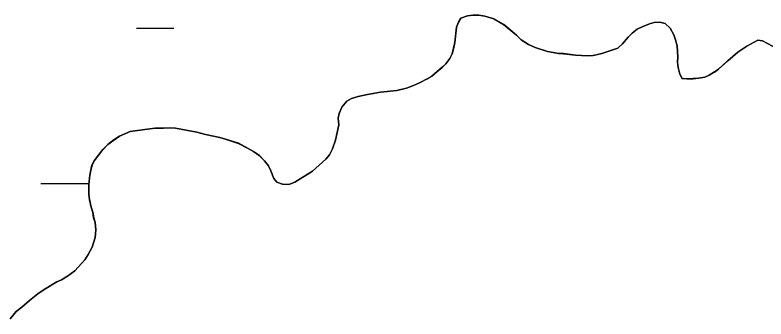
# Model space of a CAD drawing. Extents: x 3148686 to 3186545, y 916144 to 941516.
# Drawn here: x 3175230.8 to 3175714.2, y 924660.1 to 924855.4 of the extents above; entities that cross this region are included whole.
import ezdxf

# ---------------------------------------------------------------- set-up
doc = ezdxf.new("R2010")
doc.units = 0
for name, color, linetype in [('V-SITE-VEGE', 7, 'Continuous'), ('V-TOPO-SHOR', 7, 'Continuous'), ('V-WETL-SWMP', 7, 'Continuous')]:
    doc.layers.add(name, color=color, linetype=linetype)

msp = doc.modelspace()

# ---------------------------------------------------------------- linework, layer by layer
at = {"layer": 'V-SITE-VEGE'}
for p, q in [((3175516.25, 924850.79), (3175517.82, 924853.39)), ((3175517.82, 924853.39), (3175521.99, 924855.02)), ((3175521.99, 924855.02), (3175525.57, 924855.45)), ((3175525.57, 924855.45), (3175529.36, 924855.28)), ((3175529.36, 924855.28), (3175533.15, 924854.71)), ((3175533.15, 924854.71), (3175538.94, 924852.96)), ((3175515.08, 924847.59), (3175516.25, 924850.79)), ((3175538.94, 924852.96), (3175545.34, 924849.43)), ((3175545.34, 924849.43), (3175553.56, 924842.52)), ((3175634.38, 924847.95), (3175639.15, 924849.78)), ((3175639.15, 924849.78), (3175642.13, 924850.6)), ((3175642.13, 924850.6), (3175645.91, 924850.83)), ((3175645.91, 924850.83), (3175649.3, 924850.06)), ((3175649.3, 924850.06), (3175652.52, 924847.09)), ((3175513.96, 924837.83), (3175515.08, 924847.59)), ((3175625.47, 924841.3), (3175628.04, 924843.71)), ((3175628.04, 924843.71), (3175631.21, 924846.33)), ((3175631.21, 924846.33), (3175634.38, 924847.95)), ((3175652.52, 924847.09), (3175654.94, 924842.73)), ((3175553.56, 924842.52), (3175556.57, 924839.56)), ((3175556.57, 924839.56), (3175561.38, 924836.61)), ((3175621.92, 924836.89), (3175625.47, 924841.3)), ((3175654.94, 924842.73), (3175655.96, 924839.55)), ((3175655.96, 924839.55), (3175656.99, 924835.58)), ((3175701.8, 924835.54), (3175708.94, 924839.38)), ((3175708.94, 924839.38), (3175711.93, 924838.8)), ((3175711.93, 924838.8), (3175721.53, 924833.7)), ((3175512.23, 924830.44), (3175513.96, 924837.83)), ((3175561.38, 924836.61), (3175565.57, 924834.65)), ((3175565.57, 924834.65), (3175573.56, 924831.93)), ((3175608.43, 924830.81), (3175618.76, 924834.08)), ((3175618.76, 924834.08), (3175621.92, 924836.89)), ((3175656.99, 924835.58), (3175657.44, 924828.41)), ((3175696.06, 924831.51), (3175701.8, 924835.54)), ((3175510.66, 924827.44), (3175512.23, 924830.44)), ((3175573.56, 924831.93), (3175580.74, 924830.79)), ((3175580.74, 924830.79), (3175583.93, 924830.62)), ((3175583.93, 924830.62), (3175591.51, 924829.68)), ((3175591.51, 924829.68), (3175599.28, 924829.14)), ((3175599.28, 924829.14), (3175602.86, 924829.37)), ((3175602.86, 924829.37), (3175608.43, 924830.81)), ((3175689.53, 924826.08), (3175696.06, 924831.51)), ((3175508.1, 924824.04), (3175510.66, 924827.44)), ((3175657.44, 924828.41), (3175657.27, 924825.22)), ((3175657.27, 924825.22), (3175657.7, 924821.64)), ((3175683.6, 924820.65), (3175689.53, 924826.08)), ((3175499, 924816.2), (3175505.72, 924821.83)), ((3175505.72, 924821.83), (3175508.1, 924824.04)), ((3175657.7, 924821.64), (3175658.72, 924817.47)), ((3175681.02, 924818.84), (3175683.6, 924820.65)), ((3175496.02, 924814.38), (3175499, 924816.2)), ((3175658.72, 924817.47), (3175660.14, 924814.69)), ((3175660.14, 924814.69), (3175663.33, 924814.52)), ((3175663.33, 924814.52), (3175667.31, 924814.55)), ((3175667.31, 924814.55), (3175670.7, 924814.77)), ((3175670.7, 924814.77), (3175674.87, 924815.6)), ((3175674.87, 924815.6), (3175677.65, 924816.82)), ((3175677.65, 924816.82), (3175681.02, 924818.84)), ((3175482.73, 924808.5), (3175487.29, 924810.13)), ((3175487.29, 924810.13), (3175491.26, 924811.95)), ((3175491.26, 924811.95), (3175496.02, 924814.38)), ((3175457.66, 924804.32), (3175466.02, 924805.78)), ((3175466.02, 924805.78), (3175476.56, 924806.86)), ((3175476.56, 924806.86), (3175482.73, 924808.5)), ((3175441.2, 924796.22), (3175444.35, 924800.03)), ((3175444.35, 924800.03), (3175447.33, 924801.84)), ((3175447.33, 924801.84), (3175451.7, 924803.07)), ((3175451.7, 924803.07), (3175457.66, 924804.32)), ((3175439.44, 924792.22), (3175441.2, 924796.22)), ((3175438.86, 924789.23), (3175439.44, 924792.22)), ((3175439.3, 924784.85), (3175438.86, 924789.23)), ((3175298.14, 924777.55), (3175304.89, 924780.59)), ((3175304.89, 924780.59), (3175320.8, 924782.71)), ((3175320.8, 924782.71), (3175326.38, 924782.75)), ((3175326.38, 924782.75), (3175330.76, 924782.99)), ((3175330.76, 924782.99), (3175334.15, 924782.82)), ((3175334.15, 924782.82), (3175347.91, 924780.14)), ((3175437.18, 924775.07), (3175439.3, 924784.85)), ((3175294.37, 924775.13), (3175298.14, 924777.55)), ((3175347.91, 924780.14), (3175353.5, 924778.59)), ((3175353.5, 924778.59), (3175362.68, 924776.67)), ((3175362.68, 924776.67), (3175366.27, 924775.7)), ((3175287.25, 924768.9), (3175290.61, 924772.31)), ((3175290.61, 924772.31), (3175294.37, 924775.13)), ((3175366.27, 924775.7), (3175374.66, 924772.98)), ((3175374.66, 924772.98), (3175380.86, 924769.65)), ((3175435.23, 924769.48), (3175437.18, 924775.07)), ((3175281.73, 924761.68), (3175287.25, 924768.9)), ((3175380.86, 924769.65), (3175384.26, 924767.68)), ((3175384.26, 924767.68), (3175388.06, 924765.12)), ((3175433.27, 924765.68), (3175435.23, 924769.48)), ((3175280.36, 924758.89), (3175281.73, 924761.68)), ((3175388.06, 924765.12), (3175391.48, 924761.76)), ((3175391.48, 924761.76), (3175393.89, 924758.59)), ((3175422.21, 924755.03), (3175430.91, 924762.87)), ((3175430.91, 924762.87), (3175433.27, 924765.68)), ((3175279.59, 924755.69), (3175280.36, 924758.89)), ((3175393.89, 924758.59), (3175395.51, 924755.22)), ((3175278.27, 924746.52), (3175279.02, 924752.5)), ((3175279.02, 924752.5), (3175279.59, 924755.69)), ((3175395.51, 924755.22), (3175397.34, 924750.46)), ((3175410.91, 924747.97), (3175422.21, 924755.03)), ((3175397.34, 924750.46), (3175399.35, 924748.08)), ((3175399.35, 924748.08), (3175402.95, 924746.72)), ((3175407.13, 924746.55), (3175410.91, 924747.97)), ((3175278.32, 924740.15), (3175278.27, 924746.52)), ((3175402.95, 924746.72), (3175407.13, 924746.55)), ((3175278.75, 924736.76), (3175278.32, 924740.15)), ((3175279.78, 924731.99), (3175278.75, 924736.76)), ((3175280.8, 924728.62), (3175279.78, 924731.99)), ((3175281.43, 924725.04), (3175280.8, 924728.62)), ((3175282.45, 924722.06), (3175281.43, 924725.04)), ((3175282.88, 924717.28), (3175282.45, 924722.06)), ((3175282.32, 924712.49), (3175282.88, 924717.28)), ((3175280.38, 924706.3), (3175282.32, 924712.49)), ((3175277.83, 924701.5), (3175280.38, 924706.3)), ((3175275.67, 924698.1), (3175277.83, 924701.5)), ((3175269.35, 924691.08), (3175275.67, 924698.1)), ((3175264.6, 924687.66), (3175269.35, 924691.08)), ((3175249.53, 924678.97), (3175257.65, 924684.02)), ((3175257.65, 924684.02), (3175260.63, 924685.24)), ((3175260.63, 924685.24), (3175264.6, 924687.66)), ((3175240.22, 924671.93), (3175245.57, 924676.15)), ((3175245.57, 924676.15), (3175249.53, 924678.97)), ((3175235.28, 924667.7), (3175240.22, 924671.93)), ((3175227.77, 924660.08), (3175231.52, 924664.89)), ((3175231.52, 924664.89), (3175235.28, 924667.7))]:
    msp.add_line(p, q, dxfattribs=at)
at = {"layer": 'V-TOPO-SHOR'}
for points in [[(3175721.53, 924833.7), (3175711.93, 924838.8), (3175708.94, 924839.38), (3175701.8, 924835.54), (3175696.06, 924831.51), (3175689.53, 924826.08), (3175683.6, 924820.65), (3175681.02, 924818.84), (3175677.65, 924816.82), (3175674.87, 924815.6), (3175670.7, 924814.78), (3175667.31, 924814.55), (3175663.33, 924814.52), (3175660.14, 924814.69), (3175658.72, 924817.47), (3175657.7, 924821.64), (3175657.27, 924825.22), (3175657.44, 924828.41), (3175656.99, 924835.58), (3175655.96, 924839.55), (3175654.94, 924842.73), (3175652.52, 924847.09), (3175649.3, 924850.06), (3175645.91, 924850.83), (3175642.13, 924850.6), (3175639.15, 924849.78), (3175634.38, 924847.95), (3175631.21, 924846.33), (3175628.04, 924843.71), (3175625.47, 924841.3), (3175621.92, 924836.89), (3175618.76, 924834.08), (3175608.43, 924830.81), (3175602.86, 924829.37), (3175599.28, 924829.14), (3175591.51, 924829.68), (3175583.93, 924830.62), (3175580.74, 924830.79), (3175573.56, 924831.93), (3175565.57, 924834.65), (3175561.38, 924836.61), (3175556.57, 924839.56), (3175553.56, 924842.52), (3175545.34, 924849.43), (3175538.94, 924852.96), (3175533.15, 924854.71), (3175529.36, 924855.28), (3175525.57, 924855.45), (3175521.99, 924855.02), (3175517.82, 924853.39), (3175516.25, 924850.79), (3175515.08, 924847.59), (3175513.96, 924837.83), (3175513, 924833.64), (3175512.23, 924830.44), (3175510.66, 924827.44), (3175508.1, 924824.04), (3175505.72, 924821.83), (3175499, 924816.2), (3175496.02, 924814.38), (3175491.26, 924811.95), (3175487.29, 924810.13), (3175482.73, 924808.5), (3175476.56, 924806.86), (3175466.02, 924805.78), (3175457.66, 924804.32), (3175451.7, 924803.07), (3175447.33, 924801.84), (3175444.35, 924800.03), (3175441.2, 924796.22), (3175439.44, 924792.22), (3175438.86, 924789.23), (3175439.3, 924784.85), (3175437.18, 924775.07), (3175435.23, 924769.48), (3175433.27, 924765.68), (3175430.91, 924762.87), (3175422.21, 924755.03)], [(3175422.21, 924755.03), (3175410.91, 924747.97), (3175407.13, 924746.55), (3175402.95, 924746.72), (3175399.35, 924748.08), (3175397.34, 924750.46), (3175395.51, 924755.22), (3175393.89, 924758.59), (3175391.48, 924761.76), (3175388.07, 924765.12), (3175384.26, 924767.68), (3175380.86, 924769.65), (3175374.66, 924772.98), (3175366.27, 924775.7), (3175362.68, 924776.67), (3175353.5, 924778.59), (3175347.91, 924780.14), (3175334.15, 924782.82), (3175330.76, 924782.99), (3175326.38, 924782.75), (3175320.8, 924782.71), (3175304.89, 924780.59), (3175298.14, 924777.55), (3175294.37, 924775.13), (3175290.61, 924772.31), (3175287.25, 924768.9), (3175281.73, 924761.68), (3175280.36, 924758.89), (3175279.59, 924755.69), (3175279.02, 924752.5), (3175278.27, 924746.52), (3175278.32, 924740.15), (3175278.75, 924736.76), (3175279.78, 924731.99), (3175280.8, 924728.62), (3175281.43, 924725.04), (3175282.45, 924722.06), (3175282.88, 924717.28), (3175282.32, 924712.49), (3175280.38, 924706.3), (3175277.83, 924701.5), (3175275.67, 924698.1), (3175269.35, 924691.08), (3175264.6, 924687.66), (3175260.63, 924685.23), (3175257.65, 924684.02), (3175249.53, 924678.97), (3175245.57, 924676.15), (3175240.22, 924671.93), (3175235.28, 924667.7), (3175231.52, 924664.89), (3175227.77, 924660.08)]]:
    msp.add_lwpolyline(points, dxfattribs=at)
at = {"layer": 'V-WETL-SWMP'}
for p, q in [((3175516.23, 924850.77), (3175517.81, 924853.37)), ((3175517.81, 924853.37), (3175521.97, 924855)), ((3175521.97, 924855), (3175525.56, 924855.43)), ((3175525.56, 924855.43), (3175529.34, 924855.26)), ((3175529.34, 924855.26), (3175533.13, 924854.69)), ((3175533.13, 924854.69), (3175538.92, 924852.95)), ((3175515.06, 924847.58), (3175516.23, 924850.77)), ((3175538.92, 924852.95), (3175545.32, 924849.41)), ((3175545.32, 924849.41), (3175553.54, 924842.51)), ((3175634.37, 924847.93), (3175639.13, 924849.76)), ((3175639.13, 924849.76), (3175642.11, 924850.58)), ((3175642.11, 924850.58), (3175645.89, 924850.81)), ((3175645.89, 924850.81), (3175649.29, 924850.04)), ((3175649.29, 924850.04), (3175652.5, 924847.08)), ((3175308.95, 924847.01), (3175332.95, 924846.98)), ((3175513.95, 924837.81), (3175515.06, 924847.58)), ((3175625.46, 924841.28), (3175628.03, 924843.7)), ((3175628.03, 924843.7), (3175631.19, 924846.31)), ((3175631.19, 924846.31), (3175634.37, 924847.93)), ((3175652.5, 924847.08), (3175654.92, 924842.71)), ((3175553.54, 924842.51), (3175556.55, 924839.54)), ((3175556.55, 924839.54), (3175561.36, 924836.59)), ((3175621.91, 924836.87), (3175625.46, 924841.28)), ((3175654.92, 924842.71), (3175655.94, 924839.54)), ((3175655.94, 924839.54), (3175656.97, 924835.56)), ((3175701.79, 924835.52), (3175708.92, 924839.36)), ((3175708.92, 924839.36), (3175711.92, 924838.79)), ((3175711.92, 924838.79), (3175721.52, 924833.68)), ((3175512.98, 924833.62), (3175513.95, 924837.81)), ((3175561.36, 924836.59), (3175565.56, 924834.63)), ((3175565.56, 924834.63), (3175573.55, 924831.91)), ((3175608.41, 924830.79), (3175618.74, 924834.06)), ((3175618.74, 924834.06), (3175621.91, 924836.87)), ((3175656.97, 924835.56), (3175657.43, 924828.39)), ((3175696.04, 924831.49), (3175701.79, 924835.52)), ((3175510.64, 924827.42), (3175512.21, 924830.42)), ((3175512.21, 924830.42), (3175512.98, 924833.62)), ((3175573.55, 924831.91), (3175580.72, 924830.77)), ((3175580.72, 924830.77), (3175583.91, 924830.6)), ((3175583.91, 924830.6), (3175591.49, 924829.66)), ((3175591.49, 924829.66), (3175599.26, 924829.13)), ((3175599.26, 924829.13), (3175602.84, 924829.35)), ((3175602.84, 924829.35), (3175608.41, 924830.79)), ((3175689.51, 924826.06), (3175696.04, 924831.49)), ((3175508.08, 924824.02), (3175510.64, 924827.42)), ((3175657.43, 924828.39), (3175657.25, 924825.21)), ((3175657.25, 924825.21), (3175657.68, 924821.62)), ((3175683.58, 924820.64), (3175689.51, 924826.06)), ((3175498.98, 924816.18), (3175505.71, 924821.81)), ((3175505.71, 924821.81), (3175508.08, 924824.02)), ((3175657.68, 924821.62), (3175658.71, 924817.45)), ((3175681, 924818.82), (3175683.58, 924820.64)), ((3175496.01, 924814.36), (3175498.98, 924816.18)), ((3175658.71, 924817.45), (3175660.12, 924814.67)), ((3175660.12, 924814.67), (3175663.31, 924814.5)), ((3175663.31, 924814.5), (3175667.3, 924814.53)), ((3175667.3, 924814.53), (3175670.68, 924814.76)), ((3175670.68, 924814.76), (3175674.86, 924815.59)), ((3175674.86, 924815.59), (3175677.63, 924816.8)), ((3175677.63, 924816.8), (3175681, 924818.82)), ((3175482.71, 924808.48), (3175487.28, 924810.11)), ((3175487.28, 924810.11), (3175491.25, 924811.93)), ((3175491.25, 924811.93), (3175496.01, 924814.36)), ((3175457.65, 924804.3), (3175466, 924805.76)), ((3175466, 924805.76), (3175476.55, 924806.84)), ((3175476.55, 924806.84), (3175482.71, 924808.48)), ((3175441.18, 924796.2), (3175444.34, 924800.01)), ((3175444.34, 924800.01), (3175447.31, 924801.83)), ((3175447.31, 924801.83), (3175451.68, 924803.06)), ((3175451.68, 924803.06), (3175457.65, 924804.3)), ((3175439.42, 924792.2), (3175441.18, 924796.2)), ((3175438.85, 924789.21), (3175439.42, 924792.2)), ((3175439.28, 924784.83), (3175438.85, 924789.21)), ((3175298.12, 924777.53), (3175304.87, 924780.58)), ((3175304.87, 924780.58), (3175320.79, 924782.69)), ((3175320.79, 924782.69), (3175326.36, 924782.74)), ((3175326.36, 924782.74), (3175330.74, 924782.97)), ((3175330.74, 924782.97), (3175334.13, 924782.8)), ((3175334.13, 924782.8), (3175347.9, 924780.12)), ((3175437.17, 924775.06), (3175439.28, 924784.83)), ((3175294.36, 924775.11), (3175298.12, 924777.53)), ((3175347.9, 924780.12), (3175353.48, 924778.57)), ((3175353.48, 924778.57), (3175362.66, 924776.65)), ((3175362.66, 924776.65), (3175366.26, 924775.69)), ((3175287.24, 924768.88), (3175290.6, 924772.3)), ((3175290.6, 924772.3), (3175294.36, 924775.11)), ((3175366.26, 924775.69), (3175374.64, 924772.96)), ((3175374.64, 924772.96), (3175380.84, 924769.63)), ((3175435.22, 924769.46), (3175437.17, 924775.06)), ((3175281.72, 924761.67), (3175287.24, 924768.88)), ((3175380.84, 924769.63), (3175384.24, 924767.66)), ((3175384.24, 924767.66), (3175388.05, 924765.1)), ((3175433.26, 924765.66), (3175435.22, 924769.46)), ((3175280.35, 924758.87), (3175281.72, 924761.67)), ((3175388.05, 924765.1), (3175391.46, 924761.75)), ((3175391.46, 924761.75), (3175393.88, 924758.58)), ((3175422.19, 924755.02), (3175430.89, 924762.86)), ((3175430.89, 924762.86), (3175433.26, 924765.66)), ((3175279.57, 924755.68), (3175280.35, 924758.87)), ((3175393.88, 924758.58), (3175395.5, 924755.2)), ((3175278.25, 924746.5), (3175279, 924752.49)), ((3175279, 924752.49), (3175279.57, 924755.68)), ((3175395.5, 924755.2), (3175397.33, 924750.44)), ((3175410.89, 924747.96), (3175422.19, 924755.02)), ((3175247.43, 924747.07), (3175278.32, 924747.04)), ((3175397.33, 924750.44), (3175399.34, 924748.07)), ((3175399.34, 924748.07), (3175402.93, 924746.7)), ((3175407.12, 924746.53), (3175410.89, 924747.96)), ((3175278.3, 924740.13), (3175278.25, 924746.5)), ((3175402.93, 924746.7), (3175407.12, 924746.53)), ((3175278.73, 924736.75), (3175278.3, 924740.13)), ((3175279.76, 924731.98), (3175278.73, 924736.75)), ((3175280.79, 924728.6), (3175279.76, 924731.98)), ((3175281.41, 924725.02), (3175280.79, 924728.6)), ((3175282.43, 924722.04), (3175281.41, 924725.02)), ((3175282.87, 924717.26), (3175282.43, 924722.04)), ((3175282.31, 924712.48), (3175282.87, 924717.26)), ((3175280.37, 924706.29), (3175282.31, 924712.48)), ((3175277.81, 924701.49), (3175280.37, 924706.29)), ((3175275.65, 924698.08), (3175277.81, 924701.49)), ((3175269.33, 924691.06), (3175275.65, 924698.08)), ((3175264.58, 924687.64), (3175269.33, 924691.06)), ((3175249.51, 924678.95), (3175257.64, 924684)), ((3175257.64, 924684), (3175260.62, 924685.22)), ((3175260.62, 924685.22), (3175264.58, 924687.64)), ((3175240.21, 924671.91), (3175245.55, 924676.13)), ((3175245.55, 924676.13), (3175249.51, 924678.95)), ((3175235.26, 924667.69), (3175240.21, 924671.91)), ((3175227.75, 924660.06), (3175231.5, 924664.87)), ((3175231.5, 924664.87), (3175235.26, 924667.69))]:
    msp.add_line(p, q, dxfattribs=at)

doc.saveas('drawing.dxf')
